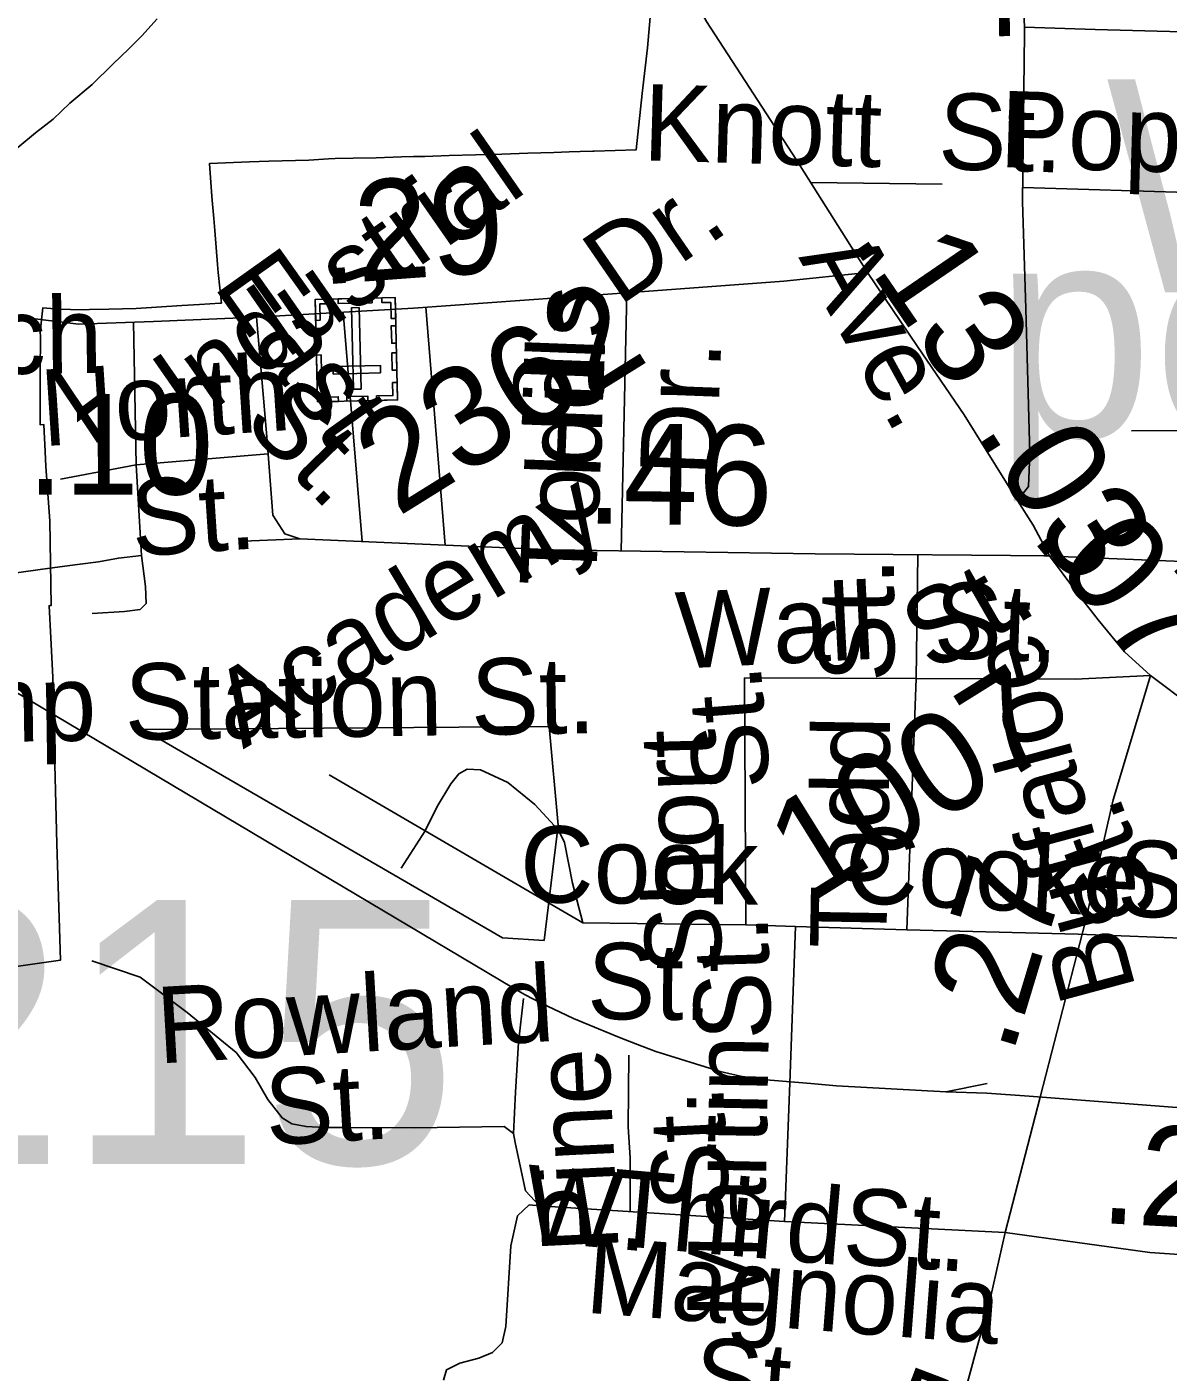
# Model space of a CAD drawing. Extents: x 2001466 to 31450019, y -30647475 to 847247.
# Drawn here: x 2183066 to 2185905, y 739564 to 742909 of the extents above; entities that cross this region are included whole.
import ezdxf

# ---------------------------------------------------------------- set-up
doc = ezdxf.new("R2010")
doc.units = 0
for name, color, linetype in [('Exist Boundary Political City Limit New', 7, 'Continuous'), ('Exist Boundary Political City Limit New Hole', 7, 'Continuous'), ('Exist Civil Demographics City Label', 7, 'Continuous'), ('Exist Cultural Cemetery CELL', 7, 'Continuous'), ('Exist Hydrographic Misc Water Feature', 7, 'Continuous'), ('Exist Railroad Mainline', 7, 'Continuous'), ('Exist Railroad Siding', 7, 'Continuous'), ('Exist Road Non-System Type 51', 7, 'Continuous'), ('Exist Road Non-System Type 51 Label', 7, 'Continuous'), ('Exist Road Primary US Attributed', 7, 'Continuous'), ('Exist Road Primary US Label', 7, 'Continuous'), ('Exist Road Primary US Mileage Hundredths English Label', 7, 'Continuous'), ('Exist Road Secondary Mileage Hundredths English Label', 7, 'Continuous'), ('Exist Road Secondary Structure Standard Bridge Number Label', 7, 'Continuous'), ('Exist Road Secondary Type 41 Attributed', 7, 'Continuous'), ('Exist Road Secondary Type 51 Attributed', 7, 'Continuous'), ('Exist Road Secondary Type 51 Label', 7, 'Continuous'), ('Exist Road Secondary Type 51 Number Label', 7, 'Continuous'), ('Map Preparation Boundary City Limit Buffer Line', 7, 'Continuous')]:
    doc.layers.add(name, color=color, linetype=linetype)

msp = doc.modelspace()

# ---------------------------------------------------------------- linework, layer by layer
at = {"layer": 'Exist Boundary Political City Limit New'}
for points in [[(2184617.2, 742933.6), (2184609.8, 742857.1), (2184596.8, 742743.9), (2184581.8, 742603.6), (2184477.8, 742600), (2184474.2, 742599.9), (2184443, 742599.1), (2184415.2, 742598.3), (2184377.5, 742597.2), (2184312.5, 742595.1), (2184247.5, 742593.2), (2184182, 742591.3), (2184117, 742589.1), (2184056, 742587.4), (2184027.8, 742586.7), (2183997.8, 742585.9), (2183935.2, 742583.9), (2183877.5, 742582.8), (2183833.5, 742581.8), (2183816.5, 742580.9), (2183768, 742578.3), (2183668, 742575.6), (2183620.2, 742573.8), (2183520.8, 742570), (2183526, 742487.6), (2183531, 742432.7), (2183533.8, 742402.6), (2183540.5, 742318.8), (2183542.2, 742298.9), (2183550.5, 742222.4)], [(2183550.5, 742222.4), (2183546.8, 742222.2), (2183495.2, 742219.2), (2183451.8, 742216.4), (2183337.8, 742209.2), (2183269.8, 742207.4), (2183221.5, 742206.1), (2183206, 742205.8), (2183142.8, 742207.6), (2183125.5, 742209.2), (2183105.8, 742211), (2183099.5, 742150.2), (2183100, 742139.8), (2183099, 742050.9), (2183099, 742000.7), (2183098.8, 741923.9), (2183098.8, 741920), (2183108.5, 741920.2), (2183110, 741886), (2183110.5, 741871.2), (2183113, 741815.7), (2183123.2, 741680.8), (2183126.5, 741470.3), (2183124.2, 741470.1), (2183121.2, 741469.9), (2183126, 741389.9), (2183130.8, 741291.9), (2183133.5, 741174.6), (2183141, 740877.8), (2183150, 740588.5), (2182490.5, 740494.4)]]:
    msp.add_lwpolyline(points, dxfattribs=at)
at = {"layer": 'Exist Boundary Political City Limit New Hole'}
msp.add_lwpolyline([(2184249.2, 740643.4), (2184352.8, 740637.4), (2184388.2, 740923.6), (2184365.5, 741169.4), (2183355.2, 741162.2), (2184249.2, 740643.4)], dxfattribs=at)
at = {"layer": 'Exist Cultural Cemetery CELL'}
for points in [[(2183988.4, 741981.5), (2183789.4, 741976.9), (2183783.4, 742231.4), (2183982.4, 742236.1)], [(2183816.5, 742232.2), (2183816.8, 742220.7), (2183794.8, 742220.2), (2183795.7, 742179.8), (2183784.6, 742179.5), (2183783.4, 742231.4)], [(2183925.3, 742223.3), (2183840.4, 742221.3), (2183840.2, 742232.7), (2183925, 742234.7)], [(2183949.4, 742235.3), (2183949.6, 742223.8), (2183971.6, 742224.3), (2183972.6, 742183.9), (2183983.7, 742184.2), (2183982.5, 742236)], [(2183878.7, 742008.3), (2183897.4, 742008.7), (2183892.6, 742211.4), (2183874, 742211)], [(2183796.5, 742159.4), (2183797.5, 742116.1), (2183786.1, 742115.9), (2183785.1, 742159.2)], [(2183984.1, 742166.2), (2183985.1, 742122.9), (2183973.7, 742122.6), (2183972.7, 742165.9)], [(2183798, 742093.5), (2183799, 742050.2), (2183787.6, 742050), (2183786.6, 742093.3)], [(2183985.7, 742099), (2183986.7, 742055.7), (2183975.3, 742055.4), (2183974.3, 742098.7)], [(2183946, 742048.6), (2183945.6, 742067.3), (2183827.9, 742064.5), (2183828.3, 742045.8)], [(2183788.3, 742020.2), (2183799.6, 742020.5), (2183800.4, 741988.3), (2183840.9, 741989.3), (2183841.2, 741978.1), (2183789.3, 741976.9)], [(2183987.4, 742024.8), (2183976, 742024.6), (2183976.8, 741992.4), (2183936.3, 741991.4), (2183936.5, 741980.3), (2183988.4, 741981.5)], [(2183914.4, 741979.8), (2183862.5, 741978.6), (2183862.3, 741990), (2183914.1, 741991.2)]]:
    msp.add_lwpolyline(points, close=True, dxfattribs=at)
at = {"layer": 'Exist Hydrographic Misc Water Feature'}
msp.add_lwpolyline([(2183389.9, 742929.2), (2183351.9, 742887.1), (2183320.1, 742854.6), (2183280.2, 742816.4), (2183228.9, 742766.2), (2183172.7, 742719.9), (2183131.3, 742679.9), (2183087.2, 742645.6), (2183043.3, 742609.2), (2182995.8, 742568.9), (2182932.2, 742518.5), (2182878.3, 742490.2), (2182828.4, 742474.2), (2182794.6, 742459.8), (2182772.5, 742451.8), (2182752.8, 742443.8), (2182730.6, 742433.4), (2182716.7, 742421.3)], dxfattribs=at)
at = {"layer": 'Exist Railroad Mainline'}
msp.add_line((2185559.6, 740249.7), (2186415.3, 740184.3), dxfattribs=at)
for points in [[(2182674.4, 741471), (2183136.3, 741196.5), (2184277.2, 740518.6), (2184305.6, 740501.8), (2184343.8, 740482.2), (2184426.2, 740442.9), (2184464.5, 740427.3), (2184540.8, 740396.2), (2184585.1, 740378.6), (2184631.1, 740361.1), (2184791.3, 740311.6), (2184842, 740299.4), (2184895.2, 740291.1), (2184946.2, 740286.9), (2185016.2, 740281.2), (2185080.3, 740275.9), (2185352.5, 740260.7)], [(2185352.5, 740260.7), (2185454.8, 740257.7), (2185559.6, 740249.7)]]:
    msp.add_lwpolyline(points, dxfattribs=at)
at = {"layer": 'Exist Railroad Siding'}
msp.add_line((2185352.5, 740260.7), (2185455.4, 740281.8), dxfattribs=at)
at = {"layer": 'Exist Road Non-System Type 51'}
for p, q in [((2186164.8, 742491), (2185544, 742509.8)), ((2184544.7, 741606.3), (2184559, 742248.4)), ((2183853.2, 742199.8), (2183900.5, 741629.6)), ((2184058.3, 742212.3), (2184106.5, 741620.7)), ((2183338.1, 741820.5), (2183331.7, 742174.9)), ((2183338.1, 741820.5), (2183150.1, 741784.5)), ((2183666.7, 741847.4), (2183338.1, 741820.5)), ((2183351.2, 741594.7), (2183338.1, 741820.5)), ((2185278.5, 741289.1), (2185283.2, 741596.6)), ((2186220.6, 741568.8), (2185596, 741593.8)), ((2185278.5, 741289.1), (2184851.8, 741290.8)), ((2184851.8, 741290.8), (2184855.1, 740676.4)), ((2185255.6, 740663.4), (2185278.5, 741289.1)), ((2183818.2, 741049.3), (2184057.2, 740910.3)), ((2183997.3, 740817.4), (2184057.2, 740910.3)), ((2184057.2, 740910.3), (2184295.8, 740770.9)), ((2184295.8, 740770.9), (2184449.4, 740681.4)), ((2184449.4, 740681.4), (2184855.1, 740676.4)), ((2184855.1, 740676.4), (2184978.6, 740672)), ((2184978.6, 740672), (2184964.5, 740282.6)), ((2184978.6, 740672), (2185255.6, 740663.4)), ((2185681.7, 740653.2), (2185255.6, 740663.4)), ((2186198.2, 740632.2), (2185681.7, 740653.2)), ((2184964.5, 740282.6), (2184950.8, 739938.6)), ((2184341.1, 739977.4), (2184315.9, 739979.8)), ((2184950.8, 739938.6), (2184341.1, 739977.4)), ((2185499.9, 739910.6), (2184950.8, 739938.6))]:
    msp.add_line(p, q, dxfattribs=at)
for points in [[(2186184.4, 742491.6), (2186172, 742842.8), (2186166.5, 742866.9), (2186154.8, 742883.1), (2186137, 742891.5), (2186064, 742894.1), (2185724.2, 742903.2), (2185548, 742909)], [(2185343.2, 742517.9), (2185016.4, 742522.4)], [(2186204.4, 741906.3), (2185814.2, 741904.5)], [(2183745.1, 741636.3), (2183604.9, 741630.7)], [(2183351.2, 741594.7), (2183293.9, 741588.2), (2183244.1, 741579.2), (2183192.2, 741572.7), (2183123.2, 741563.1)], [(2183351.2, 741594.7), (2183361, 741517.8), (2183362.6, 741475.3), (2183347.9, 741460.6), (2183308.6, 741455.7), (2183228.5, 741450.7)], [(2183123.2, 741563.1), (2182794.7, 741517.8), (2182742.8, 741511.1), (2182722.9, 741506.9), (2182715, 741504.2), (2182707.8, 741500.2), (2182701.5, 741496.5), (2182692.5, 741489.1), (2182674.4, 741471)], [(2185861.9, 741296.6), (2185674.2, 741287.5), (2185278.5, 741289.1)], [(2184057.2, 740910.3), (2184086.5, 740970.2), (2184120.6, 741026.6), (2184140.6, 741051.3)], [(2184140.6, 741051.3), (2184161.7, 741063.1), (2184194.6, 741061.9), (2184262.6, 741030.2), (2184329.5, 740975.2), (2184388.4, 740911.4), (2184403.7, 740880.9), (2184423.7, 740779.8), (2184449.4, 740681.4)], [(2184280.9, 740135.1), (2184277.1, 740157.3), (2184253.6, 740174.5), (2184031.7, 740171.3), (2183863.6, 740172), (2183806.2, 740172), (2183760.8, 740174.4), (2183725, 740181.5), (2183701.1, 740195.9), (2183665.2, 740241.3), (2183634.2, 740296.3), (2183586.4, 740358.5), (2183465, 740458.2), (2183347.8, 740545.8), (2183227.4, 740586.5)], [(2184302.1, 740493.2), (2184289.6, 740383.8), (2184281.8, 740260.2), (2184277.1, 740157.3)], [(2184564, 740351.9), (2184562.5, 740173.5), (2184567.2, 740096.9), (2184567.2, 739963)], [(2184341.1, 739977.4), (2184306.8, 740014.9), (2184280.9, 740135.1)], [(2184315.9, 739979.8), (2184286.5, 739952.1), (2184269.8, 739877.9), (2184257.9, 739677.1), (2184248.3, 739636.5), (2184224.4, 739612.6), (2184190.9, 739598.2), (2184143.2, 739586.3), (2184109.7, 739569.6), (2184102.5, 739543.3)]]:
    msp.add_lwpolyline(points, dxfattribs=at)
at = {"layer": 'Exist Road Primary US Attributed'}
for points in [[(2184150.1, 744030.7), (2184238, 743861), (2184394.4, 743578.3), (2184516.8, 743367.8), (2184590.6, 743225.4), (2184757, 742922.8), (2184980.4, 742579.3), (2185157.7, 742298.7)], [(2185157.7, 742298.7), (2185282.2, 742114.4), (2185398.4, 741944.8), (2185530.8, 741731.2)], [(2185530.8, 741731.2), (2185569.5, 741670.4), (2185610.8, 741594)], [(2185610.8, 741594), (2185675.7, 741506), (2185731.1, 741434.8), (2185797.1, 741355.2), (2185861.9, 741296.6)], [(2185861.9, 741296.6), (2185965.5, 741218.1), (2186084.8, 741149), (2186209.3, 741100.8), (2186372.6, 741075.7), (2186569.3, 741048.4)]]:
    msp.add_lwpolyline(points, dxfattribs=at)
at = {"layer": 'Exist Road Secondary Type 41 Attributed'}
msp.add_lwpolyline([(2183637.4, 742187.1), (2183381, 742176.6), (2183194.7, 742170.3), (2183052.4, 742187.1), (2182778.3, 742241.5), (2182489.5, 742304.3), (2182314.7, 742335.8), (2181743.4, 742421.6), (2181592.7, 742438.4), (2181488.1, 742411.2), (2181406.5, 742333.7), (2181360.4, 742229), (2181359.1, 742182.7)], dxfattribs=at)
at = {"layer": 'Exist Road Secondary Type 51 Attributed'}
for points in [[(2185530.8, 741731.2), (2185558.2, 741766.2), (2185561.4, 741847.9), (2185551.4, 742208.1), (2185543.6, 742475.1), (2185548.3, 742894), (2185541.5, 743283.5), (2185543.1, 743584), (2185503.8, 743969.4)], [(2185157.7, 742298.7), (2184949.5, 742277.1), (2184580.1, 742249.9), (2184027.7, 742210.1), (2183637.4, 742187.1)], [(2183637.4, 742187.1), (2183663.5, 741889.7), (2183678.2, 741694.9), (2183707.5, 741648.8), (2183745.1, 741636.3), (2184375.1, 741609.1), (2185027, 741598.6), (2185610.8, 741594)], [(2185861.9, 741296.6), (2185832.1, 741196.5), (2185768.8, 740987.1), (2185699.8, 740685.5), (2185587, 740247.6), (2185499.9, 739910.6)], [(2185499.9, 739910.6), (2185462.8, 739745.2), (2185406.3, 739537.8), (2185246.2, 739275), (2185089.7, 739071.9), (2184878.4, 738805.9), (2184640.8, 738491.8), (2184498.5, 738305.4), (2184375.1, 738186), (2184244.3, 738104.3), (2184116.6, 738060.3), (2183729.4, 737970.3), (2183091.1, 737838.4), (2182910.1, 737815.3), (2182829.5, 737807.8)], [(2185499.9, 739910.6), (2185859.9, 739861.4), (2186284.7, 739832.1), (2186539.5, 739814.3)]]:
    msp.add_lwpolyline(points, dxfattribs=at)
at = {"layer": 'Map Preparation Boundary City Limit Buffer Line'}
for points in [[(2184617.2, 742933.6), (2184609.8, 742857.1), (2184596.8, 742743.9), (2184581.8, 742603.6), (2184477.8, 742600), (2184474.2, 742599.9), (2184443, 742599.1), (2184415.2, 742598.3), (2184377.5, 742597.2), (2184312.5, 742595.1), (2184247.5, 742593.2), (2184182, 742591.3), (2184117, 742589.1), (2184056, 742587.4), (2184027.8, 742586.7), (2183997.8, 742585.9), (2183935.2, 742583.9), (2183877.5, 742582.8), (2183833.5, 742581.8), (2183816.5, 742580.9), (2183768, 742578.3), (2183668, 742575.6), (2183620.2, 742573.8), (2183520.8, 742570), (2183526, 742487.6), (2183531, 742432.7), (2183533.8, 742402.6), (2183540.5, 742318.8), (2183542.2, 742298.9), (2183550.5, 742222.4)], [(2183550.5, 742222.4), (2183546.8, 742222.2), (2183495.2, 742219.2), (2183451.8, 742216.4), (2183337.8, 742209.2), (2183269.8, 742207.4), (2183221.5, 742206.1), (2183206, 742205.8), (2183142.8, 742207.6), (2183125.5, 742209.2), (2183105.8, 742211), (2183099.5, 742150.2), (2183100, 742139.8), (2183099, 742050.9), (2183099, 742000.7), (2183098.8, 741923.9), (2183098.8, 741920), (2183108.5, 741920.2), (2183110, 741886), (2183110.5, 741871.2), (2183113, 741815.7), (2183123.2, 741680.8), (2183126.5, 741470.3), (2183124.2, 741470.1), (2183121.2, 741469.9), (2183126, 741389.9), (2183130.8, 741291.9), (2183133.5, 741174.6), (2183141, 740877.8), (2183150, 740588.5), (2182490.5, 740494.4)], [(2184249.2, 740643.4), (2184352.8, 740637.4), (2184388.2, 740923.6), (2184365.5, 741169.4), (2183355.2, 741162.2), (2184249.2, 740643.4)]]:
    msp.add_lwpolyline(points, dxfattribs=at)

# ---------------------------------------------------------------- texts
at = {"layer": 'Exist Civil Demographics City Label'}
for s, p in [('Wendell', (2185751.3, 742248.9)), ('pop. 5,798', (2185473.5, 741888.9))]:
    msp.add_text(s, height=530, dxfattribs=at).set_placement(p)
at = {"layer": 'Exist Road Non-System Type 51 Label'}
for s, rotation, p in [('Knott  St.', 358.3224, (2184597.8, 742577.6)), ('Poplar', 358.2647, (2185484.9, 742560.8)), ('Hills', 87.83, (2184492.1, 741781.9)), ('Church', 0.618, (2182435.7, 742039.9)), ('North', 3.7602, (2183106.5, 741866.4)), ('Dr.', 87.83, (2184781, 741788.5)), ('Todd', 87.83, (2184482, 741515)), (' St.', 3.7602, (2183260.3, 741587.5)), (' St.', 90.3299, (2185225.2, 741209.5)), ('Wall', 2.8878, (2184686.2, 741313)), (' St.', 357.9356, (2185250.1, 741342.8)), ('Pump Station St.', 0.846, (2182576.2, 741124.8)), (' St.', 94.603, (2184921.9, 740947.4)), ('Short', 91.6411, (2184796, 740557.3)), ('Todd', 89.0176, (2185204.3, 740615.9)), ('Cook', 359.3736, (2184292.2, 740732.4)), ('Cooke', 357.071, (2185096.9, 740732.4)), (' St.', 357.6672, (2185705.9, 740701.5)), (' St.', 91.6793, (2184920.3, 740321.5)), ('St.', 359.3736, (2184459.4, 740442.1)), ('Rowland', 3.2717, (2183394.3, 740331.2)), ('Martin', 88.9202, (2184898.5, 739693.9)), ('Pine', 92.7638, (2184538.6, 739865.4)), ('St.', 3.2717, (2183663.8, 740127.5)), ('St.', 92.9908, (2184814.4, 739970.3)), ('W. ', 355.0245, (2184297.8, 739890.6)), ('Third', 355.0245, (2184512.4, 739880)), (' St.', 356.0671, (2185022.2, 739839.2)), ('Magnolia', 355.6153, (2184452.7, 739711.8)), ('St.', 355.6153, (2184719.8, 739462.8)), ('Parish  ', 339.2197, (2185190.7, 739404.6))]:
    msp.add_text(s, height=190, rotation=rotation, dxfattribs=at).set_placement(p)
at = {"layer": 'Exist Road Primary US Label'}
msp.add_text('Ave.', height=190, rotation=298.7677, dxfattribs=at).set_placement((2184985, 742336.4))
at = {"layer": 'Exist Road Primary US Mileage Hundredths English Label'}
for s, rotation, p in [('.13', 304.3994, (2185110.9, 742378.4)), ('.03', 302.5168, (2185422, 741901.4)), ('.07', 309.6372, (2185560.4, 741641))]:
    msp.add_text(s, height=250, rotation=rotation, dxfattribs=at).set_placement(p)
at = {"layer": 'Exist Road Secondary Mileage Hundredths English Label'}
for s, rotation, p in [('.41', 271.0363, (2185477.1, 743334.4)), ('.29', 4.172, (2183797.5, 742268.1)), ('.10', 0.0801, (2183065.8, 741745.8)), ('.46', 359.1959, (2184456, 741674.7)), ('.27', 73.1679, (2185517.4, 740348.4)), ('.20', 357.0571, (2185734.3, 739934.7))]:
    msp.add_text(s, height=250, rotation=rotation, dxfattribs=at).set_placement(p)
at = {"layer": 'Exist Road Secondary Structure Standard Bridge Number Label'}
msp.add_text('215', height=656.17, dxfattribs=at).set_placement((2182675.1, 740081.7))
at = {"layer": 'Exist Road Secondary Type 51 Label'}
for s, rotation, p in [('Industrial', 34.8302, (2183468.8, 741913.4)), ('Dr.', 34.4851, (2184539.3, 742213)), ('East', 305.4202, (2183528.1, 742265.8)), (' St.', 314.1779, (2183550.8, 741975.1)), ('Academy', 30.8104, (2183604, 741112.1)), (' St.', 29.8863, (2185255.7, 741266.1)), ('Buffaloe', 105.086, (2185826.5, 740516.4)), (' St.', 110.3739, (2185913.1, 740647.4))]:
    msp.add_text(s, height=190, rotation=rotation, dxfattribs=at).set_placement(p)
at = {"layer": 'Exist Road Secondary Type 51 Number Label'}
for s, p in [('2362', (2183988.6, 741689.4)), ('1007', (2185015.7, 740728.7))]:
    msp.add_text(s, height=250, rotation=31.918, dxfattribs=at).set_placement(p)

doc.saveas('drawing.dxf')
